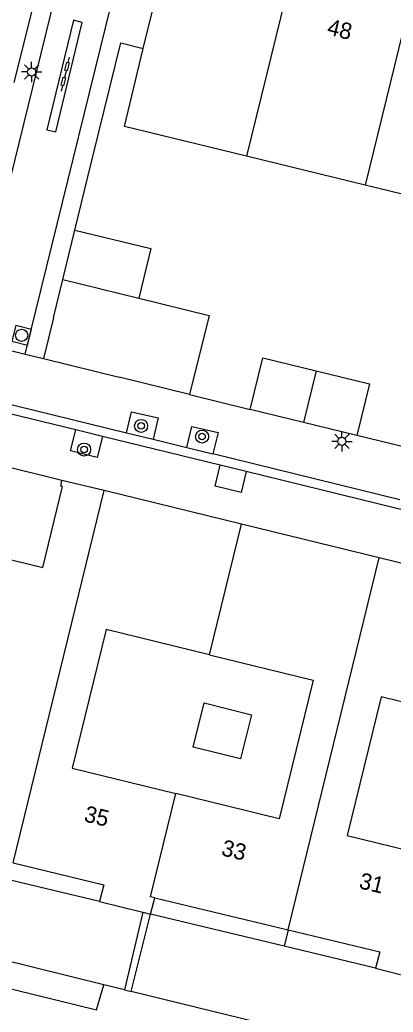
# Model space of a CAD drawing. Extents: x 128999 to 131010, y 395498 to 399007.
# Drawn here: x 129087.3 to 129110.2, y 397853.9 to 397914.8 of the extents above; entities that cross this region are included whole.
import ezdxf

# ---------------------------------------------------------------- set-up
doc = ezdxf.new("R2010")
doc.units = 0
for name, color, linetype in [('gg-afsc-muur', 7, 'Continuous'), ('gg-anno-huisnummerreeks BGT', 7, 'Continuous'), ('gg-bbg-bijgebouw', 7, 'Continuous'), ('gg-bbg-gedigitaliseerde bebouwing', 7, 'Continuous'), ('gg-bbg-gedigitaliseerde bijgebouw', 7, 'Continuous'), ('gg-bbg-hoofdgebouw', 7, 'Continuous'), ('gg-bbg-luifel en loopbrug', 7, 'Continuous'), ('gg-bbg-tussenscheiding', 7, 'Continuous'), ('gg-knt-verharding', 7, 'Continuous'), ('gt-grn-afwateringsgoot', 7, 'Continuous'), ('gt-grn-vlakafsluiter', 7, 'Continuous'), ('gt-grn-weggrens', 7, 'Continuous'), ('gt-symb-afwateringsgoot', 7, 'Continuous'), ('gt-symb-boom', 7, 'Continuous'), ('gt-symb-lichtmast', 7, 'Continuous'), ('gt-symb-rioolschacht', 7, 'Continuous')]:
    doc.layers.add(name, color=color, linetype=linetype)

# ---------------------------------------------------------------- blocks, each defined once
blk = doc.blocks.new('gt0-AFWGT_1')
at = {"layer": 'gt-symb-afwateringsgoot'}
for p, q in [((-1.076, 0), (-0.726, 0)), ((-0.225, 0), (0.225, 0)), ((0.725, 0), (1.075, 0))]:
    blk.add_line(p, q, dxfattribs=at)
for points in [[(-0.726, 0.075), (-0.225, 0.075), (-0.225, -0.075), (-0.726, -0.075)], [(0.225, 0.075), (0.725, 0.075), (0.725, -0.075), (0.225, -0.075)]]:
    blk.add_lwpolyline(points, close=True, dxfattribs=at)
blk = doc.blocks.new('gt0-BOOM')
at = {"layer": 'gt-symb-boom'}
for radius in [0.4, 0.2]:
    blk.add_circle((0, 0), radius, dxfattribs=at)
blk = doc.blocks.new('gt0-RS')
at = {"layer": 'gt-symb-rioolschacht'}
blk.add_lwpolyline([(-0.5, -0.5), (0.5, -0.5), (0.5, 0.5), (-0.5, 0.5)], close=True, dxfattribs=at)
blk.add_circle((0, 0), 0.375, dxfattribs=at)
blk = doc.blocks.new('gt0-LMAST')
at = {"layer": 'gt-symb-lichtmast'}
for p, q in [((-0.005, 0.246), (-0.005, 0.621)), ((-0.182, 0.173), (-0.447, 0.438)), ((0.172, 0.173), (0.437, 0.438)), ((-0.255, -0.004), (-0.63, -0.004)), ((-0.182, -0.181), (-0.447, -0.446)), ((-0.005, -0.254), (-0.005, -0.629)), ((0.437, -0.446), (0.172, -0.181)), ((0.245, -0.004), (0.62, -0.004))]:
    blk.add_line(p, q, dxfattribs=at)
blk.add_circle((-0.005, -0.004), 0.25, dxfattribs=at)

msp = doc.modelspace()

# ---------------------------------------------------------------- linework, layer by layer
at = {"layer": 'gg-afsc-muur'}
for p, q in [((129090.636, 397901.921), (129091.434, 397905.191)), ((129097.684, 397891.815), (129101.413, 397890.9)), ((129119.234, 397886.526), (129107.955, 397889.294)), ((129094.809, 397859.996), (129093.687, 397855.232)), ((129094.095, 397855.132), (129095.287, 397859.877)), ((129093.687, 397855.232), (129094.095, 397855.132))]:
    msp.add_line(p, q, dxfattribs=at)
msp.add_lwpolyline([(129091.434, 397905.191), (129093.455, 397913.423), (129094.84, 397913.083)], dxfattribs=at)
at = {"layer": 'gg-bbg-bijgebouw'}
for p, q in [((129089.321, 397896.534), (129089.891, 397898.87)), ((129089.891, 397898.87), (129094.564, 397897.73)), ((129089.321, 397896.534), (129088.705, 397894.019)), ((129088.705, 397894.019), (129093.356, 397892.877)), ((129097.684, 397891.815), (129093.356, 397892.877)), ((129104.684, 397890.097), (129101.413, 397890.9)), ((129107.955, 397889.294), (129104.684, 397890.097))]:
    msp.add_line(p, q, dxfattribs=at)
for points in [[(129094.564, 397897.73), (129098.877, 397896.677), (129097.684, 397891.815)], [(129101.413, 397890.9), (129102.192, 397894.074), (129105.463, 397893.271)], [(129105.463, 397893.271), (129108.734, 397892.468), (129107.955, 397889.294)]]:
    msp.add_lwpolyline(points, dxfattribs=at)
at = {"layer": 'gg-bbg-gedigitaliseerde bebouwing'}
for points in [[(129098.916, 397875.813), (129092.554, 397877.37), (129090.47, 397868.854), (129096.831, 397867.296)], [(129098.916, 397875.813), (129105.279, 397874.255), (129103.195, 397865.739), (129096.831, 397867.296)], [(129115.816, 397871.676), (129109.454, 397873.234), (129107.37, 397864.717), (129113.731, 397863.16)]]:
    msp.add_lwpolyline(points, dxfattribs=at)
at = {"layer": 'gg-bbg-gedigitaliseerde bijgebouw'}
msp.add_lwpolyline([(129098.574, 397872.856), (129101.485, 397872.133), (129100.81, 397869.415), (129097.899, 397870.138), (129098.574, 397872.856)], dxfattribs=at)
at = {"layer": 'gg-bbg-hoofdgebouw'}
for p, q in [((129086.897, 397910.983), (129089.832, 397922.57)), ((129094.84, 397913.083), (129096.735, 397920.867)), ((129108.466, 397904.672), (129101.183, 397906.454)), ((129115.749, 397902.889), (129108.466, 397904.672)), ((129092.428, 397885.903), (129089.839, 397886.537)), ((129100.88, 397883.834), (129092.428, 397885.903)), ((129109.33, 397881.766), (129100.88, 397883.834)), ((129117.78, 397879.698), (129109.33, 397881.766)), ((129092.137, 397860.662), (129094.809, 397859.996)), ((129095.287, 397859.877), (129095.537, 397860.87)), ((129095.537, 397860.87), (129103.735, 397858.909)), ((129094.809, 397859.996), (129095.287, 397859.877)), ((129109.106, 397856.556), (129111.789, 397855.868))]:
    msp.add_line(p, q, dxfattribs=at)
for points in [[(129101.183, 397906.454), (129093.674, 397908.292), (129094.84, 397913.083)], [(129082.674, 397882.645), (129088.657, 397881.172), (129089.871, 397886.151), (129089.763, 397886.173), (129089.839, 397886.537)], [(129086.832, 397863.039), (129092.409, 397861.679), (129092.137, 397860.662)], [(129103.735, 397858.909), (129109.365, 397857.563), (129109.106, 397856.556)]]:
    msp.add_lwpolyline(points, dxfattribs=at)
at = {"layer": 'gg-bbg-luifel en loopbrug'}
for p, q in [((129089.891, 397898.87), (129090.636, 397901.921)), ((129092.137, 397860.662), (129086.577, 397861.994)), ((129103.49, 397857.906), (129095.287, 397859.877)), ((129103.735, 397858.909), (129103.49, 397857.906)), ((129109.106, 397856.556), (129103.49, 397857.906))]:
    msp.add_line(p, q, dxfattribs=at)
msp.add_lwpolyline([(129090.636, 397901.921), (129095.309, 397900.78), (129094.564, 397897.73)], dxfattribs=at)
at = {"layer": 'gg-bbg-tussenscheiding'}
for p, q in [((129104.259, 397919.026), (129101.183, 397906.454)), ((129111.544, 397917.248), (129108.466, 397904.672)), ((129105.463, 397893.271), (129104.684, 397890.097)), ((129086.832, 397863.039), (129092.428, 397885.903)), ((129098.916, 397875.813), (129100.88, 397883.834)), ((129103.735, 397858.909), (129109.33, 397881.766))]:
    msp.add_line(p, q, dxfattribs=at)
msp.add_lwpolyline([(129095.537, 397860.87), (129095.273, 397860.935), (129096.831, 397867.296)], dxfattribs=at)
at = {"layer": 'gg-knt-verharding'}
for p, q in [((129084.221, 397895.127), (129090.904, 397922.306)), ((129089.839, 397886.537), (129078.102, 397889.411)), ((129092.42, 397855.542), (129082.249, 397858.032)), ((129093.687, 397855.232), (129092.42, 397855.542)), ((129110.567, 397851.1), (129094.095, 397855.132))]:
    msp.add_line(p, q, dxfattribs=at)
for points in [[(129087.572, 397894.297), (129094.148, 397921.035), (129094.358, 397921.453)], [(129093.802, 397889.458), (129094.119, 397890.755), (129095.759, 397890.371), (129095.438, 397889.058)], [(129097.508, 397888.551), (129097.823, 397889.839), (129099.442, 397889.471), (129099.121, 397888.156)], [(129092.323, 397889.233), (129092.007, 397887.94), (129090.362, 397888.342), (129090.697, 397889.631)], [(129101.16, 397887.071), (129100.845, 397885.783), (129099.251, 397886.172), (129099.567, 397887.461)], [(129081.869, 397856.481), (129091.97, 397854.005), (129092.42, 397855.542)]]:
    msp.add_lwpolyline(points, dxfattribs=at)
at = {"layer": 'gt-grn-afwateringsgoot'}
for p, q in [((129090.697, 397889.631), (129040.575, 397901.896)), ((129044.502, 397901.522), (129093.802, 397889.458)), ((129092.323, 397889.233), (129090.697, 397889.631)), ((129099.567, 397887.461), (129092.323, 397889.233)), ((129093.802, 397889.458), (129095.438, 397889.058)), ((129095.438, 397889.058), (129097.508, 397888.551)), ((129097.508, 397888.551), (129099.121, 397888.156)), ((129110.603, 397885.347), (129099.121, 397888.156)), ((129101.16, 397887.071), (129099.567, 397887.461)), ((129112.581, 397884.276), (129101.16, 397887.071))]:
    msp.add_line(p, q, dxfattribs=at)
msp.add_lwpolyline([(129091.076, 397914.681), (129090.541, 397914.811), (129088.914, 397908.075), (129089.465, 397907.947), (129091.076, 397914.681)], dxfattribs=at)
at = {"layer": 'gt-grn-vlakafsluiter'}
msp.add_line((129087.572, 397894.297), (129088.705, 397894.019), dxfattribs=at)
at = {"layer": 'gt-grn-weggrens'}
msp.add_line((129084.221, 397895.127), (129087.572, 397894.297), dxfattribs=at)

# ---------------------------------------------------------------- block references
at = {"layer": 'gt-symb-afwateringsgoot', "xscale": 0.9999457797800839, "yscale": 0.9999457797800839, "rotation": -103.57763687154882}
msp.add_blockref('gt0-AFWGT_1', (129090.039, 397911.506), dxfattribs=at)
at = {"layer": 'gt-symb-boom'}
for p in [(129094.703, 397889.882), (129098.446, 397889.227), (129091.201, 397888.431)]:
    msp.add_blockref('gt0-BOOM', p, dxfattribs=at)
at = {"layer": 'gt-symb-lichtmast'}
for p in [(129087.979, 397911.639), (129107.046, 397888.938)]:
    msp.add_blockref('gt0-LMAST', p, dxfattribs=at)
at = {"layer": 'gt-symb-rioolschacht', "rotation": 75.2272760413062}
msp.add_blockref('gt0-RS', (129087.362, 397895.451), dxfattribs=at)

# ---------------------------------------------------------------- texts
at = {"layer": 'gg-anno-huisnummerreeks BGT'}
for s, rotation, p in [('48', 346.3, (129106.079, 397913.949)), ('35', 346.3, (129091.138, 397865.591)), ('33', 346.5, (129099.579, 397863.503)), ('31', 346.5, (129108.04, 397861.479))]:
    msp.add_text(s, height=1, rotation=rotation, dxfattribs=at).set_placement(p)

doc.saveas('drawing.dxf')
